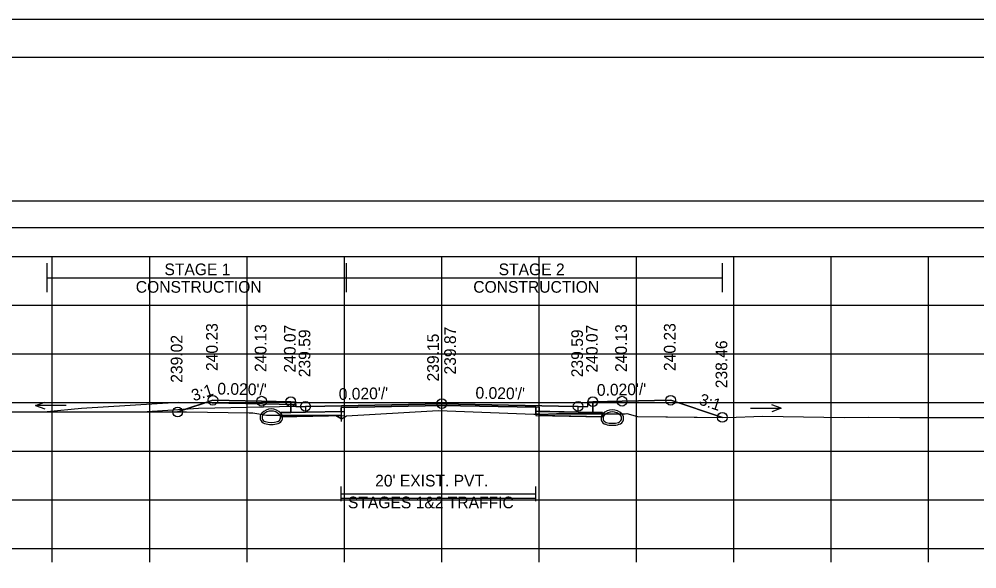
# Model space of a CAD drawing. Extents: x 1369627 to 1374022, y 380035 to 398173.
# Drawn here: x 1372055.1 to 1372153.5, y 387235.8 to 387292.3 of the extents above; entities that cross this region are included whole.
import ezdxf

# ---------------------------------------------------------------- set-up
doc = ezdxf.new("R2010")
doc.units = 0
for name, color, linetype in [('Default', 7, 'Continuous'), ('R_Alt Surface', 7, 'Continuous'), ('R_Axis', 7, 'Continuous'), ('R_Axis Annot', 7, 'Continuous'), ('R_Border', 7, 'Continuous'), ('R_Drive', 7, 'Continuous'), ('R_Exist Surface', 7, 'Continuous'), ('R_Fin Surface', 7, 'Continuous'), ('R_Grid', 7, 'Continuous'), ('R_MOT', 7, 'Continuous'), ('R_No Plot', 7, 'Continuous'), ('R_Water Annot', 7, 'Continuous'), ('R_Xsect Elev', 7, 'Continuous'), ('R_Xsect Slope', 7, 'Continuous'), ('T_Vehicle Path Lt Minor', 7, 'Continuous'), ('T_Vehicle Path Rt', 7, 'Continuous')]:
    doc.layers.add(name, color=color, linetype=linetype)

msp = doc.modelspace()

# ---------------------------------------------------------------- linework, layer by layer
at = {"layer": 'Default'}
for p, q in [((1372088.181, 387242.773), (1372088.181, 387244.273)), ((1372108.181, 387242.773), (1372108.181, 387244.273)), ((1372088.181, 387243.523), (1372108.181, 387243.523))]:
    msp.add_line(p, q, dxfattribs=at)
for points in [[(1371948.53, 387270.889), (1372248.53, 387270.889), (1372248.53, 387273.595), (1371948.53, 387273.595)], [(1372083.02, 387252.979), (1372083.52, 387252.979), (1372083.53, 387252.479), (1372084.53, 387252.499), (1372084.53, 387251.912), (1372083.03, 387251.882)], [(1372113.53, 387252.479), (1372113.54, 387252.979), (1372114.04, 387252.979), (1372114.03, 387251.882), (1372112.53, 387251.912), (1372112.53, 387252.499)]]:
    msp.add_lwpolyline(points, close=True, dxfattribs=at)
at = {"layer": 'R_Alt Surface'}
msp.add_lwpolyline([(1372083.03, 387252.98), (1372083.03, 387251.882), (1372084.53, 387251.912), (1372088.181, 387251.985), (1372088.181, 387252.402), (1372098.53, 387252.609), (1372108.181, 387252.416), (1372108.181, 387251.999), (1372112.53, 387251.912), (1372114.03, 387251.882), (1372114.031, 387252.98)], dxfattribs=at)
for points in [[(1372082.03, 387251.862), (1372083.03, 387251.882), (1372084.53, 387251.912), (1372088.181, 387251.985), (1372088.181, 387251.569), (1372082.03, 387251.446)], [(1372115.03, 387251.862), (1372114.03, 387251.882), (1372112.53, 387251.912), (1372108.181, 387251.999), (1372108.181, 387251.582), (1372115.03, 387251.446)]]:
    msp.add_lwpolyline(points, close=True, dxfattribs=at)
at = {"layer": 'R_Axis'}
for p, q in [((1371948.53, 387237.913), (1372248.53, 387237.913)), ((1372058.53, 387236.513), (1372058.53, 387237.913)), ((1372068.53, 387236.513), (1372068.53, 387237.913)), ((1372078.53, 387236.513), (1372078.53, 387237.913)), ((1372088.53, 387236.513), (1372088.53, 387237.913)), ((1372098.53, 387236.513), (1372098.53, 387237.913)), ((1372108.53, 387236.513), (1372108.53, 387237.913)), ((1372118.53, 387236.513), (1372118.53, 387237.913)), ((1372128.53, 387236.513), (1372128.53, 387237.913)), ((1372138.53, 387236.513), (1372138.53, 387237.913)), ((1372148.53, 387236.513), (1372148.53, 387237.913))]:
    msp.add_line(p, q, dxfattribs=at)
at = {"layer": 'R_Border'}
for p, q in [((1371940.53, 387288.373), (1372256.71, 387288.373)), ((1372093.05, 387288.113), (1372093.05, 387288.113)), ((1372093.05, 387288.113), (1372093.05, 387288.113))]:
    msp.add_line(p, q, dxfattribs=at)
at = {"layer": 'R_Drive'}
for p, q in [((1372061.532, 387252.289), (1372057.998, 387251.935)), ((1372071.529, 387252.889), (1372061.532, 387252.289)), ((1372083.526, 387252.649), (1372071.529, 387252.889)), ((1372083.53, 387252.479), (1372083.526, 387252.649))]:
    msp.add_line(p, q, dxfattribs=at)
for centre, radius, start, end in [((1372081.02, 387250.883), 1.354, 43.64848, 136.35152), ((1372116.04, 387250.795), 1.354, 43.64848, 136.35152), ((1372080.507, 387251.372), 0.646, 136.35152, 253.95293), ((1372080.507, 387251.372), 0.438, 136.35152, 253.95293), ((1372081.02, 387250.883), 1.146, 43.64848, 136.35152), ((1372081.532, 387251.372), 0.438, 286.04707, 43.64848), ((1372081.532, 387251.372), 0.646, 286.04707, 43.64848), ((1372115.527, 387251.284), 0.646, 136.35152, 253.95293), ((1372115.527, 387251.284), 0.438, 136.35152, 253.95293), ((1372116.04, 387250.795), 1.146, 43.64848, 136.35152), ((1372116.552, 387251.284), 0.438, 286.04707, 43.64848), ((1372116.552, 387251.284), 0.646, 286.04707, 43.64848), ((1372081.02, 387253.154), 2.5, 253.95293, 286.04707), ((1372081.02, 387253.154), 2.292, 253.95293, 286.04707), ((1372116.04, 387253.066), 2.5, 253.95293, 286.04707), ((1372116.04, 387253.066), 2.292, 253.95293, 286.04707)]:
    msp.add_arc(centre, radius, start, end, dxfattribs=at)
at = {"layer": 'R_Exist Surface'}
msp.add_lwpolyline([(1372038.021, 387251.942), (1372070.696, 387251.931), (1372072.31, 387251.929), (1372078.75, 387251.841), (1372079.115, 387251.834), (1372080.542, 387251.606), (1372087.637, 387251.576), (1372088.213, 387251.234), (1372088.754, 387251.551), (1372097.576, 387252.043), (1372098.181, 387252.077), (1372107.975, 387251.714), (1372108.581, 387251.693), (1372108.648, 387251.677), (1372110.312, 387251.724), (1372117.36, 387251.748), (1372117.538, 387251.758), (1372118.643, 387251.468), (1372127.848, 387251.364), (1372131.516, 387251.497), (1372139.856, 387251.374), (1372142.37, 387251.407), (1372145.574, 387251.355), (1372163.635, 387251.352)], dxfattribs=at)
at = {"layer": 'R_Fin Surface'}
msp.add_lwpolyline([(1372071.394, 387251.93), (1372075.02, 387253.139), (1372080.02, 387253.039), (1372083.02, 387252.979), (1372083.52, 387252.979), (1372083.53, 387252.479), (1372084.53, 387252.499), (1372086.53, 387252.539), (1372098.53, 387252.779), (1372110.53, 387252.539), (1372112.53, 387252.499), (1372113.53, 387252.479), (1372113.54, 387252.979), (1372114.04, 387252.979), (1372117.04, 387253.039), (1372122.04, 387253.139), (1372127.348, 387251.37)], dxfattribs=at)
at = {"layer": 'R_Grid'}
for p, q in [((1371948.53, 387267.913), (1372248.53, 387267.913)), ((1372058.53, 387237.913), (1372058.53, 387267.913)), ((1372068.53, 387237.913), (1372068.53, 387267.913)), ((1372078.53, 387237.913), (1372078.53, 387267.913)), ((1372088.53, 387237.913), (1372088.53, 387267.913)), ((1372098.53, 387237.913), (1372098.53, 387267.913)), ((1372108.53, 387237.913), (1372108.53, 387267.913)), ((1372118.53, 387237.913), (1372118.53, 387267.913)), ((1372128.53, 387237.913), (1372128.53, 387267.913)), ((1372138.53, 387237.913), (1372138.53, 387267.913)), ((1372148.53, 387237.913), (1372148.53, 387267.913)), ((1371948.53, 387262.913), (1372248.53, 387262.913)), ((1371948.53, 387257.913), (1372248.53, 387257.913)), ((1371948.53, 387252.913), (1372248.53, 387252.913)), ((1371948.53, 387247.913), (1372248.53, 387247.913)), ((1371948.53, 387242.913), (1372248.53, 387242.913)), ((1371948.53, 387237.913), (1372248.53, 387237.913))]:
    msp.add_line(p, q, dxfattribs=at)
at = {"layer": 'R_MOT'}
for p, q in [((1372057.998, 387264.22), (1372057.998, 387267.22)), ((1372088.748, 387264.22), (1372088.748, 387267.22)), ((1372127.348, 387264.22), (1372127.348, 387267.22)), ((1372057.998, 387265.72), (1372127.348, 387265.72))]:
    msp.add_line(p, q, dxfattribs=at)
at = {"layer": 'R_No Plot'}
for p, q in [((1371928.129, 387292.267), (1372261.462, 387292.267)), ((1372073.53, 387252.279), (1372068.274, 387251.932)), ((1372083.53, 387252.479), (1372073.53, 387252.279))]:
    msp.add_line(p, q, dxfattribs=at)
for points in [[(1371928.122, 387292.267), (1372261.462, 387292.267), (1372261.462, 387078.93), (1371928.122, 387078.93)], [(1372174.45, 387288.373), (1372194.07, 387288.373), (1372194.07, 387278.493), (1372210.182, 387278.493), (1372233.381, 387278.493), (1372233.381, 387245.822), (1372256.589, 387245.822), (1372256.71, 387082.913), (1371940.53, 387082.913), (1371940.53, 387288.373)], [(1372098.53, 387252.779), (1372086.53, 387252.539), (1372084.53, 387252.499), (1372084.53, 387251.912), (1372088.53, 387251.992), (1372088.53, 387252.409), (1372098.53, 387252.609), (1372108.53, 387252.409), (1372108.53, 387251.992), (1372112.53, 387251.912), (1372112.53, 387252.499), (1372110.53, 387252.539)], [(1372088.53, 387251.992), (1372084.53, 387251.912), (1372083.03, 387251.882), (1372082.03, 387251.862), (1372082.03, 387251.445), (1372088.53, 387251.575)], [(1372108.53, 387251.992), (1372112.53, 387251.912), (1372114.03, 387251.882), (1372115.03, 387251.862), (1372115.03, 387251.445), (1372108.53, 387251.575)]]:
    msp.add_lwpolyline(points, close=True, dxfattribs=at)
for points in [[(1372083.02, 387252.979), (1372083.03, 387251.882), (1372084.53, 387251.912), (1372088.53, 387251.992), (1372088.53, 387252.409), (1372098.53, 387252.609), (1372108.53, 387252.409), (1372108.53, 387251.992), (1372112.53, 387251.912), (1372114.03, 387251.882), (1372114.04, 387252.979)], [(1372088.181, 387243.077), (1372108.181, 387243.077)]]:
    msp.add_lwpolyline(points, dxfattribs=at)
for centre in [(1372075.02, 387253.139), (1372080.02, 387253.039), (1372083.02, 387252.979), (1372098.53, 387252.779), (1372114.04, 387252.979), (1372117.04, 387253.039), (1372122.04, 387253.139), (1372071.394, 387251.93), (1372084.53, 387252.499), (1372112.53, 387252.499), (1372127.348, 387251.37)]:
    msp.add_circle(centre, 0.5, dxfattribs=at)
at = {"layer": 'R_Water Annot'}
for p, q in [((1372056.798, 387252.594), (1372057.76, 387252.944)), ((1372059.941, 387252.594), (1372056.798, 387252.594)), ((1372056.798, 387252.594), (1372057.76, 387252.244)), ((1372130.239, 387252.312), (1372133.381, 387252.312)), ((1372133.381, 387252.312), (1372132.419, 387252.662)), ((1372133.381, 387252.312), (1372132.419, 387251.962))]:
    msp.add_line(p, q, dxfattribs=at)
at = {"layer": 'R_Xsect Elev'}
msp.add_line((1372098.53, 387252.064), (1372098.53, 387262.064), dxfattribs=at)
at = {"layer": 'T_Vehicle Path Lt Minor'}
for p, q in [((1372061.532, 387252.289), (1372057.998, 387251.935)), ((1372071.529, 387252.889), (1372061.532, 387252.289)), ((1372071.394, 387251.93), (1372074.114, 387252.837)), ((1372074.114, 387252.837), (1372071.529, 387252.889))]:
    msp.add_line(p, q, dxfattribs=at)
msp.add_lwpolyline([(1372057.998, 387251.935), (1372070.696, 387251.931), (1372071.394, 387251.93)], dxfattribs=at)
at = {"layer": 'T_Vehicle Path Rt'}
for p, q in [((1372083.03, 387251.882), (1372083.02, 387252.979)), ((1372114.04, 387252.979), (1372114.03, 387251.882)), ((1372082.03, 387251.862), (1372083.03, 387251.882)), ((1372082.03, 387251.6), (1372082.03, 387251.862)), ((1372082.03, 387251.6), (1372082.03, 387251.446)), ((1372082.03, 387251.446), (1372087.667, 387251.558)), ((1372088.181, 387251.569), (1372087.667, 387251.558)), ((1372087.667, 387251.558), (1372088.181, 387251.253)), ((1372088.181, 387251.985), (1372088.181, 387251.569)), ((1372088.181, 387251.569), (1372088.181, 387250.961)), ((1372088.181, 387251.253), (1372088.181, 387251.569)), ((1372088.181, 387251.569), (1372088.181, 387251.253)), ((1372108.181, 387251.707), (1372108.181, 387251.999)), ((1372108.181, 387251.707), (1372108.181, 387251.582)), ((1372115.03, 387251.74), (1372114.03, 387251.737)), ((1372115.03, 387251.74), (1372117.36, 387251.748))]:
    msp.add_line(p, q, dxfattribs=at)
for points in [[(1372083.02, 387252.979), (1372080.02, 387253.039), (1372075.02, 387253.139), (1372071.394, 387251.93)], [(1372127.348, 387251.37), (1372122.04, 387253.139), (1372117.04, 387253.039), (1372114.04, 387252.979)], [(1372108.181, 387251.999), (1372108.181, 387252.416), (1372098.53, 387252.609), (1372088.181, 387252.402), (1372088.181, 387251.985)], [(1372071.394, 387251.93), (1372072.31, 387251.929), (1372078.75, 387251.841), (1372079.115, 387251.834), (1372080.542, 387251.606), (1372082.03, 387251.6)], [(1372087.667, 387251.558), (1372087.637, 387251.576), (1372082.03, 387251.6)], [(1372088.181, 387251.253), (1372088.213, 387251.234), (1372088.754, 387251.551), (1372097.576, 387252.043), (1372098.181, 387252.077), (1372107.975, 387251.714), (1372108.181, 387251.707)], [(1372108.181, 387251.582), (1372115.03, 387251.446), (1372115.03, 387251.74)], [(1372114.03, 387251.737), (1372110.312, 387251.724), (1372108.648, 387251.677), (1372108.581, 387251.693), (1372108.181, 387251.707)], [(1372114.03, 387251.882), (1372115.03, 387251.862), (1372115.03, 387251.74)], [(1372117.36, 387251.748), (1372117.538, 387251.758), (1372118.643, 387251.468), (1372127.348, 387251.37)]]:
    msp.add_lwpolyline(points, dxfattribs=at)

# ---------------------------------------------------------------- texts
at = {"layer": 'R_Axis Annot'}
for s, p in [("20' EXIST. PVT.", (1372091.684, 387244.28)), ('STAGES 1&2 TRAFFIC', (1372088.888, 387242.041))]:
    msp.add_text(s, height=1.2, dxfattribs=at).set_placement(p)
at = {"layer": 'R_MOT'}
for s, p in [('STAGE 1', (1372070.046, 387265.976)), ('STAGE 2', (1372104.367, 387265.976)), ('CONSTRUCTION', (1372067.103, 387264.176)), ('CONSTRUCTION', (1372101.764, 387264.176))]:
    msp.add_text(s, height=1.2, dxfattribs=at).set_placement(p)
at = {"layer": 'R_Xsect Elev'}
for s, p in [('240.23', (1372075.52, 387256.139)), ('240.23', (1372122.54, 387256.139)), ('240.13', (1372080.52, 387256.039)), ('240.07', (1372083.52, 387255.979)), ('239.59', (1372085.03, 387255.499)), ('239.87', (1372099.981, 387255.779)), ('239.59', (1372113.03, 387255.499)), ('240.07', (1372114.54, 387255.979)), ('240.13', (1372117.54, 387256.039)), ('239.02', (1372071.894, 387254.93)), ('239.15', (1372098.23, 387255.064)), ('238.46', (1372127.848, 387254.37))]:
    msp.add_text(s, height=1.2, rotation=90, dxfattribs=at).set_placement(p)
at = {"layer": 'R_Xsect Slope'}
for s, rotation, p in [('3:1', 18.43323, (1372073.049, 387253.009)), ("0.020'/'", 358.85424, (1372075.47, 387253.73)), ("0.020'/'", 1.14576, (1372087.956, 387253.167)), ("0.020'/'", 358.85424, (1372101.98, 387253.31)), ("0.020'/'", 1.14576, (1372114.466, 387253.587)), ('3:1', 341.56677, (1372124.852, 387252.729))]:
    msp.add_text(s, height=1.2, rotation=rotation, dxfattribs=at).set_placement(p)

doc.saveas('drawing.dxf')
